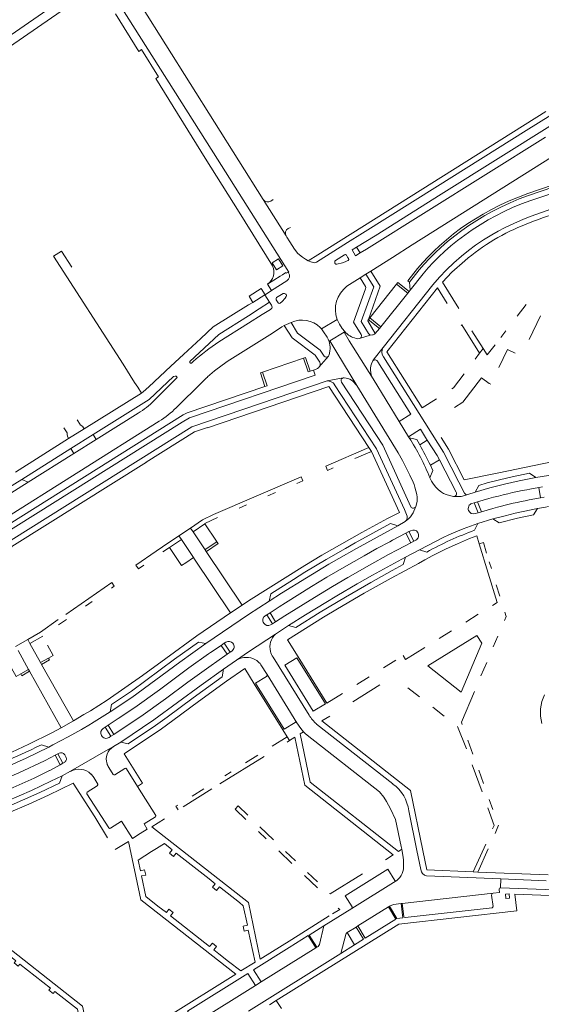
# Model space of a CAD drawing. Extents: x 145000 to 155000, y 457500 to 470000.
# Tile 261 of 548: x 146921 to 147101, y 465073 to 465411. Entities that reach past the tile are written whole.
import ezdxf

# ---------------------------------------------------------------- set-up
doc = ezdxf.new("R2010")
doc.units = 0
doc.header["$LTSCALE"] = 0.2
doc.header["$MEASUREMENT"] = 0
doc.layers.add('kant verharding', color=252, linetype='Continuous', lineweight=0)

msp = doc.modelspace()

# ---------------------------------------------------------------- linework, layer by layer
at = {"layer": 'kant verharding', "lineweight": 0}
for p, q in [((146938.02, 465419.04), (146817.63, 465335.59)), ((146955.98, 465415.61), (146988, 465365.04)), ((147005.04, 465349), (146963.22, 465415.33)), ((146954.32, 465412.7), (146962.39, 465399.84)), ((146963.31, 465400.44), (146962.39, 465399.84)), ((146969.1, 465391.1), (146963.31, 465400.44)), ((146968.18, 465390.5), (146969.1, 465391.1)), ((146968.18, 465390.5), (146985.13, 465363.23)), ((147120.79, 465388.53), (147095.35, 465372.7)), ((147023.76, 465330.05), (147102.04, 465379.22)), ((147064.88, 465353.62), (147095.35, 465372.7)), ((147101.92, 465370.46), (147040.47, 465332.01)), ((147114.49, 465370.2), (147056.13, 465333.43)), ((146996.82, 465344.63), (146985.13, 465363.23)), ((147064.88, 465353.62), (147039.14, 465337.49)), ((147012.87, 465336.57), (147005.04, 465349)), ((147007.66, 465348.5), (147008.44, 465349)), ((146996.82, 465344.63), (147008.25, 465326.26)), ((147013.61, 465339.1), (147014.41, 465339.45)), ((147012.87, 465336.57), (147013.14, 465336.14)), ((147013.14, 465336.14), (147014.19, 465334.46)), ((147023.33, 465327.57), (147034.02, 465334.27)), ((147034.02, 465334.27), (147039.14, 465337.49)), ((147043.53, 465336.56), (147037.07, 465332.64)), ((146935.83, 465331.3), (146933.1, 465329.55)), ((146939.34, 465325.84), (146935.83, 465331.3)), ((147037.07, 465332.64), (147035.57, 465331.71)), ((147035.57, 465331.71), (147036.78, 465329.69)), ((147038.31, 465330.69), (147037.07, 465332.64)), ((147038.31, 465330.69), (147040.47, 465332.01)), ((146933.1, 465329.55), (146956.92, 465292.48)), ((147020.51, 465328.01), (147023.76, 465330.05)), ((147021.79, 465327.5), (147020.51, 465328.01)), ((147029.6, 465327.51), (147029.67, 465327.21)), ((147032.98, 465330.07), (147029.82, 465328.06)), ((147034.13, 465328.09), (147034.22, 465328.15)), ((147036.78, 465329.69), (147038.31, 465330.69)), ((147042.03, 465324.49), (147040.33, 465323.41)), ((147006.55, 465319.96), (147010.88, 465322.72)), ((147013.2, 465321.15), (147007.9, 465317.78)), ((147010.88, 465322.72), (147011.65, 465323.21)), ((147013.71, 465324), (147013.76, 465323.9)), ((147038.31, 465322.14), (147033.76, 465319.26)), ((147040.33, 465323.41), (147038.31, 465322.14)), ((147040.11, 465319.2), (147038.31, 465322.14)), ((147055.22, 465320.69), (147055.47, 465317.93)), ((147066.56, 465320.64), (147072.25, 465311.62)), ((147005.67, 465316.33), (147004.31, 465318.53)), ((147007.9, 465317.78), (147005.67, 465316.33)), ((147007.9, 465317.78), (147006.55, 465319.96)), ((147050.79, 465319.96), (147041.61, 465308.39)), ((147064.91, 465318.69), (147047.48, 465296.8)), ((147050.79, 465319.96), (147054.7, 465316.93)), ((147055.11, 465317.47), (147054.7, 465316.93)), ((147055.47, 465317.93), (147055.11, 465317.47)), ((147068.19, 465313.38), (147064.91, 465318.69)), ((147000.3, 465315.67), (147001.51, 465313.72)), ((147001.51, 465313.72), (147005.57, 465316.27)), ((147005.57, 465316.27), (147005.67, 465316.33)), ((147007.22, 465313.81), (147005.57, 465316.27)), ((147010.19, 465313.62), (147009.54, 465314.65)), ((147009.66, 465315.36), (147011.88, 465316.76)), ((147012.4, 465316.73), (147012.8, 465316.52)), ((147054.7, 465316.93), (147045.42, 465305.35)), ((147000, 465312.88), (147001.51, 465313.72)), ((147007.88, 465312.74), (147007.22, 465313.81)), ((147007.59, 465311.34), (147007.71, 465311.43)), ((147092.21, 465308.98), (147095.27, 465312.98)), ((147025.09, 465304.61), (147030.41, 465307.88)), ((147041.13, 465307.87), (147041.15, 465307.91)), ((147041.13, 465307.87), (147044.99, 465304.76)), ((147041.61, 465308.39), (147041.15, 465307.91)), ((147041.61, 465308.39), (147045.42, 465305.35)), ((147100.19, 465309.16), (147096.32, 465301.05)), ((147012.26, 465305.77), (147011.49, 465305.29)), ((147014.6, 465306.87), (147012.26, 465305.77)), ((147025.09, 465304.61), (147024.63, 465305.09)), ((147044.99, 465304.76), (147043.52, 465303.06)), ((147045.42, 465305.35), (147044.99, 465304.76)), ((147076.7, 465304), (147080.52, 465297.94)), ((147086.57, 465301.69), (147088.38, 465303.99)), ((146977.73, 465295.9), (146983.6, 465301.35)), ((147027.89, 465300.5), (147027.65, 465300.35)), ((147032.79, 465303.54), (147027.89, 465300.5)), ((147027.89, 465300.5), (147030.31, 465296.51)), ((147033.03, 465303.7), (147032.79, 465303.54)), ((147032.79, 465303.54), (147034.56, 465300.59)), ((147033.03, 465303.7), (147033.43, 465303.3)), ((147034.56, 465300.59), (147042.76, 465287.5)), ((147037.56, 465301.28), (147038.14, 465301.35)), ((147038.14, 465301.35), (147041.8, 465302.48)), ((147038.14, 465301.35), (147038.54, 465301.62)), ((147041.8, 465302.48), (147042.55, 465302.57)), ((147080.52, 465297.94), (147079.27, 465296.34)), ((146973.32, 465291.8), (146977.73, 465295.9)), ((147018.84, 465294.54), (147004.82, 465289.8)), ((147018.84, 465294.54), (147020.43, 465289.86)), ((147024.27, 465291.57), (147027.45, 465295.32)), ((147030.31, 465296.51), (147037.14, 465285.17)), ((147042.67, 465293.64), (147042.54, 465293.42)), ((147047.48, 465296.8), (147059.66, 465277.55)), ((147079.27, 465296.34), (147077.77, 465294.29)), ((146956.92, 465292.48), (146960.91, 465286.27)), ((146965.78, 465284.8), (146973.32, 465291.8)), ((146980.42, 465292.83), (146981.03, 465293.4)), ((147021.18, 465290.12), (147022.27, 465290.49)), ((147055.72, 465275.41), (147044.42, 465293.39)), ((146967.63, 465280.1), (146975.52, 465287.98)), ((147005.65, 465284.86), (147004.07, 465289.54)), ((147004.82, 465289.8), (147006.41, 465285.12)), ((147020.43, 465289.86), (147021.18, 465290.12)), ((147032.54, 465287.81), (147026.96, 465286.79)), ((147032.84, 465287.86), (147032.54, 465287.81)), ((147051.71, 465272.91), (147042.76, 465287.5)), ((146961.99, 465284.59), (146960.91, 465286.27)), ((146963.24, 465282.64), (146961.99, 465284.59)), ((146984.1, 465286.39), (146975.2, 465277.59)), ((147006.41, 465285.12), (147005.65, 465284.86)), ((147027.62, 465284.82), (147041.34, 465263.89)), ((147029.52, 465285.5), (147043.93, 465263.54)), ((147046.06, 465264.69), (147031.92, 465286.34)), ((147037.14, 465285.17), (147051.34, 465262.07)), ((146943.62, 465270.34), (146963.24, 465282.64)), ((147059.66, 465277.55), (147064.5, 465280.65)), ((147073.57, 465279.52), (147070.68, 465277.68)), ((146947.71, 465266.68), (146962.08, 465275.7)), ((147051.71, 465272.91), (147055.72, 465275.41)), ((146969.36, 465272.98), (146759.8, 465141.27)), ((146938.26, 465266.98), (146943.62, 465270.34)), ((146943.14, 465271.09), (146943.62, 465270.34)), ((147054.93, 465267.66), (147051.71, 465272.91)), ((147054.93, 465267.66), (147059, 465270.2)), ((147059, 465270.2), (147060.79, 465267.4)), ((146920.01, 465255.53), (146938.26, 465266.98)), ((146937.74, 465268.7), (146937.78, 465268.4)), ((146946.63, 465268.38), (146938.98, 465263.57)), ((146940.07, 465261.88), (146947.71, 465266.68)), ((146946.63, 465268.38), (146947.71, 465266.68)), ((147054.93, 465267.66), (147055.15, 465267.31)), ((147060.79, 465267.4), (147061.38, 465266.48)), ((147066.12, 465267.34), (147068.68, 465263.38)), ((146938.98, 465263.57), (146922.15, 465253.01)), ((146938.98, 465263.57), (146940.07, 465261.88)), ((147041.34, 465263.89), (147042.23, 465262.57)), ((147043.93, 465263.54), (147053.53, 465242.63)), ((147046.06, 465264.69), (147055.72, 465243.63)), ((147058.8, 465264.86), (147058.22, 465265.85)), ((147058.8, 465264.86), (147061.38, 465266.48)), ((147061.38, 465266.48), (147064.8, 465261.15)), ((147068.68, 465263.38), (147074.02, 465252.81)), ((146924.35, 465252.01), (146940.07, 465261.88)), ((147042.23, 465262.57), (147036.48, 465260.14)), ((147051.81, 465241.69), (147042.23, 465262.57)), ((147064.8, 465261.15), (147065.52, 465259.75)), ((147062.47, 465257.83), (147065.52, 465259.75)), ((147065.52, 465259.75), (147071.31, 465248.63)), ((147085.95, 465255.27), (147104.07, 465258.99)), ((147074.02, 465252.81), (147085.95, 465255.27)), ((146922.15, 465253.01), (146912.2, 465246.77)), ((146912.58, 465244.63), (146924.35, 465252.01)), ((146922.15, 465253.01), (146924.35, 465252.01)), ((147074.1, 465248.33), (147072.2, 465252.06)), ((147100.92, 465250.45), (147099.7, 465250.26)), ((147099.7, 465250.26), (147100.28, 465246.67)), ((147009.22, 465248.48), (147006.69, 465247.39)), ((147077.81, 465248.62), (147075.34, 465247.8)), ((147082.54, 465246.44), (147078.61, 465245.3)), ((147100.28, 465246.67), (147096.31, 465245.94)), ((147100.28, 465246.67), (147101.51, 465246.91)), ((146999.3, 465244.22), (146996.75, 465243.12)), ((147076.72, 465244.75), (147077.47, 465244.97)), ((147078.61, 465245.3), (147077.47, 465244.97)), ((147078.81, 465241.57), (147077.47, 465244.97)), ((147080.01, 465241.91), (147078.61, 465245.3)), ((147083.89, 465242.99), (147080.01, 465241.91)), ((147085.45, 465243.43), (147083.89, 465242.99)), ((147053.53, 465242.63), (147054.27, 465241)), ((147078.81, 465241.57), (147077.77, 465241.26)), ((147078.81, 465241.57), (147080.01, 465241.91)), ((146980.07, 465236.32), (146976.1, 465233.63)), ((146980.98, 465235.01), (146980.07, 465236.32)), ((146985.04, 465237.72), (146980.98, 465235.01)), ((146985.04, 465237.72), (146989.03, 465231.79)), ((147051.25, 465237.03), (147053.73, 465238.5)), ((147053.73, 465238.5), (147053.77, 465238.52)), ((147077.61, 465235.57), (147078.67, 465237.88)), ((147078.67, 465237.88), (147083.84, 465239.42)), ((146976.95, 465232.41), (146976.1, 465233.63)), ((146985.08, 465228.85), (146980.98, 465235.01)), ((147049.48, 465232.15), (147053.99, 465234.52)), ((147055.06, 465235.07), (147053.99, 465234.52)), ((147055.7, 465231.24), (147053.99, 465234.52)), ((147055.71, 465235.41), (147055.06, 465235.07)), ((147056.77, 465231.84), (147055.06, 465235.07)), ((147078.38, 465233.66), (147079.2, 465230.91)), ((146972.83, 465229.61), (146970.57, 465228.13)), ((146972.83, 465229.61), (146976.95, 465232.41)), ((146981.13, 465226.19), (146976.95, 465232.41)), ((146989.16, 465231.59), (146985.15, 465228.9)), ((146989.03, 465231.79), (146989.16, 465231.59)), ((147051.15, 465228.82), (147055.7, 465231.24)), ((147055.7, 465231.24), (147056.77, 465231.84)), ((147056.77, 465231.84), (147057.44, 465232.21)), ((147079.2, 465230.91), (147080.64, 465231.37)), ((147085.38, 465210.79), (147079.2, 465230.91)), ((147080.64, 465231.37), (147081.75, 465227.66)), ((146981.13, 465226.19), (146978.49, 465224.39)), ((146981.51, 465225.61), (146981.13, 465226.19)), ((146985.15, 465228.9), (146985.08, 465228.85)), ((146985.48, 465228.25), (146985.08, 465228.85)), ((146985.55, 465228.29), (146985.48, 465228.25)), ((146997.87, 465209.87), (146985.48, 465228.25)), ((147053.86, 465226.3), (147058.67, 465228.85)), ((147058.67, 465228.85), (147061.19, 465228.07)), ((146993.86, 465207.22), (146981.51, 465225.61)), ((147082.65, 465224.74), (147083.36, 465222.38)), ((147085.06, 465216.84), (147086.26, 465212.96)), ((146946.33, 465211.1), (146944.07, 465209.52)), ((146997.87, 465209.87), (146993.86, 465207.22)), ((147007.39, 465207.24), (147010.55, 465209.28)), ((147083.79, 465209.77), (147085.38, 465210.79)), ((147005.71, 465206.19), (147006.33, 465206.59)), ((147007.39, 465207.24), (147006.33, 465206.59)), ((147006.33, 465206.59), (147008.18, 465203.47)), ((147007.39, 465207.24), (147009.23, 465204.16)), ((147009.23, 465204.16), (147012.49, 465206.18)), ((147074.62, 465204.06), (147078.87, 465206.71)), ((146937.49, 465204.92), (146934.8, 465203.05)), ((147008.18, 465203.47), (147007.56, 465203.12)), ((147008.18, 465203.47), (147009.23, 465204.16)), ((147013.73, 465202.88), (147009.23, 465199.95)), ((146929.36, 465199.22), (146924.95, 465196.71)), ((147009.23, 465199.95), (147000.05, 465193.82)), ((147065.48, 465198.37), (147069.7, 465200.99)), ((147085.59, 465199.26), (147084.01, 465195.58)), ((146924.23, 465198.05), (146920.03, 465195.68)), ((146924.95, 465196.71), (146924.23, 465198.05)), ((146928.64, 465190.18), (146924.95, 465196.71)), ((146990.65, 465196.07), (146986.99, 465193.58)), ((146991.65, 465196.77), (146990.65, 465196.07)), ((146992.73, 465193.01), (146990.65, 465196.07)), ((146992.22, 465197.15), (146991.65, 465196.77)), ((146993.73, 465193.72), (146991.65, 465196.77)), ((147017.01, 465192.07), (147013.37, 465197.93)), ((146924.52, 465187.8), (146920.87, 465194.32)), ((146992.73, 465193.01), (146989.12, 465190.51)), ((146992.73, 465193.01), (146993.73, 465193.72)), ((146993.73, 465193.72), (146994.26, 465194.08)), ((146995.84, 465190.93), (147000.05, 465193.82)), ((147053.06, 465192.53), (147053.88, 465191.21)), ((147053.88, 465191.21), (147060.57, 465195.3)), ((146928.64, 465190.18), (146931.32, 465191.71)), ((146928.98, 465189.52), (146928.64, 465190.18)), ((146939.93, 465170.17), (146928.98, 465189.52)), ((146995.84, 465190.93), (146991.42, 465187.85)), ((147006.36, 465186.02), (147004.27, 465189.38)), ((147008.44, 465192), (147020.83, 465172.11)), ((147016.59, 465191.81), (147026.43, 465176.05)), ((147026.86, 465176.26), (147017.01, 465192.07)), ((147046.32, 465188.33), (147050.53, 465190.96)), ((147081.76, 465190.23), (147079.81, 465185.63)), ((146924.52, 465187.8), (146921.81, 465186.28)), ((146924.86, 465187.16), (146924.52, 465187.8)), ((146935.72, 465167.78), (146924.86, 465187.16)), ((146998.73, 465188.08), (147001.96, 465182.88)), ((147006.36, 465186.02), (147016.6, 465169.53)), ((147001.96, 465182.88), (147011.82, 465167.05)), ((147002.36, 465183.13), (147006.22, 465185.43)), ((147012.23, 465167.3), (147002.36, 465183.13)), ((147035.8, 465176.68), (147045.1, 465182.49)), ((147037.14, 465182.61), (147041.4, 465185.26)), ((147032.22, 465179.53), (147026.86, 465176.26)), ((147054.74, 465181.52), (147058.67, 465178.44)), ((147026.43, 465176.05), (147022.25, 465173.46)), ((146943.49, 465172.3), (146939.93, 465170.17)), ((147063.23, 465174.85), (147067.17, 465171.77)), ((146935.72, 465167.78), (146939.93, 465170.17)), ((146951.78, 465168.65), (146950.78, 465168.01)), ((146955.26, 465170.96), (146951.78, 465168.65)), ((146951.78, 465168.65), (146953.79, 465165.52)), ((147016.03, 465169.65), (147012.23, 465167.3)), ((147023.32, 465169.08), (147049.54, 465148.5)), ((147025.21, 465170.13), (147027.94, 465171.81)), ((146950.12, 465167.59), (146950.78, 465168.01)), ((146950.78, 465168.01), (146952.78, 465164.87)), ((146952.78, 465164.87), (146953.79, 465165.52)), ((146957.33, 465167.85), (146953.79, 465165.52)), ((147011.82, 465167.05), (147013.29, 465164.68)), ((147071.72, 465168.18), (147074.86, 465160.57)), ((146928.9, 465161.95), (146931.4, 465161.18)), ((146952.78, 465164.87), (146952.17, 465164.46)), ((146956.16, 465162.86), (146953.6, 465161.32)), ((147008.14, 465161.46), (147013.29, 465164.68)), ((147013.22, 465162.89), (147014.07, 465163.42)), ((147014.07, 465163.42), (147013.29, 465164.68)), ((147075.33, 465163.49), (147077.06, 465158.75)), ((146933.61, 465158.36), (146934.5, 465158.82)), ((146934.95, 465159.06), (146934.5, 465158.82)), ((146936.24, 465155.61), (146934.5, 465158.82)), ((146937.34, 465157.78), (146936.92, 465158.56)), ((146938.92, 465152.85), (146951.83, 465160.31)), ((146951.83, 465160.31), (146953.6, 465161.32)), ((146963.62, 465148.76), (146957.33, 465158.83)), ((146935.35, 465155.12), (146933.61, 465158.36)), ((146935.35, 465155.12), (146936.24, 465155.61)), ((146936.24, 465155.61), (146936.67, 465155.85)), ((146990.17, 465148.51), (147005.37, 465157.96)), ((146998.93, 465155.72), (147003.23, 465158.39)), ((147076.83, 465155.12), (147080.22, 465145.77)), ((146938.92, 465152.85), (146936.02, 465151.35)), ((146952.02, 465154.2), (146953.52, 465151.8)), ((146991.82, 465151.3), (146994.01, 465152.65)), ((147079.02, 465153.3), (147080.69, 465148.65)), ((146946.87, 465150.72), (146948.23, 465148.48)), ((146961.89, 465147.68), (146963.62, 465148.76)), ((146977.55, 465140.65), (146987.46, 465146.82)), ((146980.63, 465144.33), (146984.68, 465146.85)), ((147083.89, 465139.79), (147082.66, 465143.19)), ((147054.98, 465139.26), (147057.79, 465125.64)), ((147003.45, 465132.18), (147006.04, 465129.71)), ((147003.94, 465133.8), (147008.55, 465129.38)), ((147085.85, 465134.33), (147084.68, 465131.55)), ((146968.45, 465126.37), (146966.74, 465125.3)), ((147010.39, 465125.55), (147014.86, 465121.28)), ((147012.74, 465125.38), (147016.11, 465122.16)), ((147051.45, 465125.34), (147052.63, 465126.09)), ((147052.63, 465126.09), (147052.74, 465125.48)), ((147052.74, 465125.48), (147053, 465124.02)), ((147057.79, 465125.64), (147059.13, 465119.14)), ((147077.1, 465118.34), (147081.43, 465127.86)), ((147078.76, 465118.28), (147082.3, 465126.25)), ((147049.71, 465124.23), (147047.02, 465122.51)), ((147020.3, 465118.15), (147023.66, 465114.94)), ((147077.1, 465118.34), (147078.76, 465118.28)), ((147078.76, 465118.28), (147102.89, 465117.31)), ((147023.69, 465112.84), (147019.21, 465117.12)), ((147039.16, 465117.64), (147028.06, 465110.78)), ((147050.64, 465115.23), (147035.47, 465105.8)), ((147061.12, 465116.98), (147086.62, 465115.93)), ((147086.55, 465112.91), (147086.62, 465115.93)), ((147086.62, 465115.93), (147102.18, 465115.29)), ((147086.55, 465112.91), (147120.69, 465111.56)), ((147028.06, 465110.78), (147027.85, 465110.93)), ((147052.8, 465107.53), (147083.95, 465111.02)), ((147083.93, 465106.49), (147083.47, 465110.38)), ((147025.91, 465099.79), (147035.47, 465105.8)), ((147037.51, 465099.79), (147048.07, 465106.36)), ((147052.37, 465107.48), (147052.8, 465107.53)), ((147052.8, 465107.53), (147053.35, 465103.03)), ((147053.73, 465102.71), (147083.62, 465106.05)), ((147024.35, 465093.4), (147025.91, 465099.79)), ((147033.87, 465097.53), (147036.9, 465099.41)), ((147036.9, 465099.41), (147037.51, 465099.79)), ((147031.74, 465090.4), (147033.41, 465096.88)), ((147033.83, 465097.51), (147033.87, 465097.53)), ((147033.87, 465097.53), (147036.43, 465093.36)), ((147004.35, 465080.57), (147023.14, 465092.32)), ((147023.14, 465092.32), (147023.5, 465092.54)), ((147023.5, 465092.54), (147023.88, 465092.77)), ((147031.74, 465090.4), (147036.43, 465093.36)), ((146993.1, 465087.65), (146997.35, 465084.35)), ((147000.05, 465070.61), (147031.74, 465090.4)), ((146997.35, 465084.35), (147002.24, 465087.41)), ((146995.6, 465083.22), (146972.2, 465068.65)), ((147002.36, 465079.33), (146981.64, 465066.39)), ((147002.36, 465079.33), (147004.35, 465080.57)), ((147007.22, 465072.74), (147009.54, 465074.18)), ((147009.54, 465074.18), (147011.35, 465071.44))]:
    msp.add_line(p, q, dxfattribs=at)
at = {"layer": 'kant verharding', "lineweight": 0, "flags": 128}
for points in [[(146910.24, 465394.37), (146910.48, 465394.54), (146909.7, 465395.77), (146940.45, 465417)], [(147104.3, 465374.74), (147066.18, 465350.91), (147043.53, 465336.56)], [(146988, 465365.04), (147013.82, 465324.1), (147013.71, 465324)], [(147134.08, 465355.55), (147133.11, 465355.3), (147132.14, 465355.01), (147129.13, 465354.04), (147119.74, 465350.99), (147112.7, 465348.76), (147105.71, 465346.41), (147097.02, 465343.33), (147094.38, 465342.28), (147091.09, 465340.83), (147087.83, 465339.29), (147085.65, 465338.16), (147083.52, 465336.95), (147080.68, 465335.19), (147077.91, 465333.33), (147075.47, 465331.52), (147073.1, 465329.61), (147070.48, 465327.3), (147067.96, 465324.88), (147065.54, 465322.34), (147063.23, 465319.71), (147046.26, 465298.31)], [(147055.22, 465320.69), (147054.67, 465321.15), (147058.05, 465325.38), (147059.83, 465327.42), (147061.68, 465329.39), (147063.59, 465331.31), (147065.57, 465333.15), (147067.96, 465335.23), (147070.42, 465337.23), (147072.83, 465339.04), (147075.31, 465340.77), (147077.9, 465342.45), (147080.55, 465344.03), (147083.42, 465345.59), (147086.33, 465347.07), (147089.46, 465348.52), (147092.64, 465349.86), (147095.87, 465351.09), (147108.98, 465355.53), (147109.2, 465354.83)], [(147055.22, 465320.69), (147058.56, 465324.88), (147060.31, 465326.89), (147062.14, 465328.84), (147064.03, 465330.72), (147065.98, 465332.53), (147068.34, 465334.59), (147070.78, 465336.56), (147073.2, 465338.39), (147075.69, 465340.13), (147078.38, 465341.87), (147081.12, 465343.52), (147083.86, 465345.03), (147086.65, 465346.45), (147089.77, 465347.89), (147092.94, 465349.21), (147096.16, 465350.42), (147109.2, 465354.83)], [(147055.47, 465317.93), (147059.92, 465323.54), (147061.65, 465325.53), (147063.44, 465327.47), (147065.3, 465329.34), (147067.23, 465331.14), (147069.48, 465333.1), (147071.8, 465334.97), (147074.25, 465336.82), (147076.76, 465338.58), (147079.47, 465340.34), (147082.24, 465342.01), (147084.87, 465343.46), (147087.56, 465344.82), (147090.63, 465346.23), (147093.76, 465347.52), (147096.92, 465348.7), (147111.53, 465353.59)], [(147014.19, 465334.46), (147015.76, 465331.95), (147016.97, 465330.48), (147018.51, 465329.19), (147019.51, 465328.58), (147020.51, 465328.01)], [(147042.03, 465324.49), (147049.41, 465329.14), (147056.13, 465333.43)], [(147010.3, 465328.72), (147008.13, 465327.35), (147009.64, 465324.91), (147011.82, 465326.3), (147010.3, 465328.72)], [(147030.28, 465326.8), (147032.25, 465327.3), (147033.18, 465327.66), (147034.13, 465328.09)], [(147034.33, 465328.77), (147034.02, 465329.28), (147033.66, 465329.9)], [(147074.21, 465328), (147069.79, 465324.07), (147066.56, 465320.64)], [(147011.65, 465323.21), (147012.79, 465323.94), (147012.97, 465323.71), (147013.64, 465324.11), (147013.71, 465324)], [(147041.15, 465307.91), (147045.23, 465319.32), (147042.03, 465324.49)], [(147040.33, 465323.41), (147042.99, 465319.11), (147038.71, 465307.16), (147041.24, 465303.01), (147041.48, 465302.74), (147041.8, 465302.48)], [(147004.31, 465318.53), (147000.19, 465315.85), (147000.3, 465315.67)], [(147038.63, 465302.69), (147036.08, 465306.92), (147040.2, 465318.43)], [(147055.11, 465317.47), (147051.25, 465320.54), (147050.79, 465319.96)], [(147012.96, 465315.79), (147012.54, 465315.15), (147011.53, 465313.99), (147010.9, 465313.47)], [(146983.6, 465301.35), (146987.87, 465305.31), (147000, 465312.88)], [(146989.85, 465300.17), (147000, 465306.56), (147004.66, 465309.53), (147007.59, 465311.34)], [(147000, 465309.1), (147003.71, 465311.54), (147007.22, 465313.81)], [(147000, 465309.1), (146989.85, 465302.72), (146979.82, 465293.41)], [(147030.41, 465307.88), (147030.86, 465306.89), (147031.24, 465306.21), (147032.16, 465304.78), (147033.03, 465303.7)], [(147043.52, 465303.06), (147040.96, 465307.38), (147041.13, 465307.87)], [(147011.49, 465305.29), (147008.19, 465303.22), (147000.05, 465298.07), (146992.64, 465293.41)], [(147024.47, 465293.23), (147022.89, 465295.66), (147014.97, 465301.61), (147012.26, 465305.77)], [(147025.98, 465295.28), (147024.63, 465297.35), (147016.77, 465303.22), (147014.6, 465306.87)], [(147025.09, 465304.61), (147025.79, 465303.67), (147026.99, 465301.78), (147027.35, 465301.09), (147027.65, 465300.35)], [(147072.95, 465305.8), (147073.21, 465305.98), (147079.27, 465296.34)], [(147027.45, 465295.32), (147027.65, 465295.69), (147027.83, 465296.26), (147027.95, 465297.11), (147028, 465297.81)], [(147046.26, 465298.31), (147043.16, 465294.42), (147042.67, 465293.64)], [(147080.52, 465297.94), (147081.97, 465295.74), (147084.62, 465299.16)], [(147085.96, 465291.37), (147088.93, 465297.58), (147091.53, 465296.35)], [(147021.18, 465290.12), (147019.6, 465294.8), (147018.84, 465294.54)], [(147072.2, 465252.06), (147066.94, 465262.4), (147046.3, 465295.02)], [(146762.26, 465137.87), (146977.23, 465272.67), (146979.74, 465274.13), (147022.86, 465288.71), (147022.27, 465290.49)], [(146979.82, 465293.41), (146979.83, 465293.15), (146979.98, 465292.98), (146980.12, 465292.9), (146980.42, 465292.83)], [(147022.27, 465290.49), (147023.17, 465290.79), (147023.69, 465291.04), (147024.14, 465291.41), (147024.27, 465291.57)], [(146974.3, 465288.29), (146965.84, 465280.43), (146946.63, 465268.38)], [(146974.3, 465288.29), (146974.8, 465288.37), (146975.14, 465288.39), (146975.38, 465288.24), (146975.52, 465287.98)], [(147004.07, 465289.54), (147004.07, 465289.54), (147004.82, 465289.8)], [(147069.8, 465284.03), (147070.38, 465284.41), (147073.98, 465289.25)], [(147073.57, 465279.52), (147079.94, 465287.87), (147082.58, 465285.89), (147083.24, 465285.69)], [(146758.16, 465129.19), (146850.93, 465187.47), (146850.97, 465187.43), (146888.9, 465211.33), (146888.94, 465211.26), (146918.73, 465229.91), (146918.7, 465229.99), (146964.94, 465258.87), (146964.9, 465258.93), (146981.46, 465269.3), (146985.88, 465270.8), (146985.91, 465270.71), (147027.62, 465284.82)], [(146758.45, 465131.81), (146980.52, 465271.07), (147026.96, 465286.79)], [(146761.29, 465139.4), (146977.57, 465275.14), (146978.95, 465275.83), (147005.65, 465284.86)], [(146965.78, 465284.8), (146963.89, 465283.05), (146963.24, 465282.64)], [(146941.14, 465273.4), (146942.17, 465271.79), (146942.23, 465271.76)], [(146936.65, 465270.67), (146937.7, 465268.99), (146937.74, 465268.7)], [(146942.23, 465271.76), (146943.1, 465271.16), (146943.14, 465271.09)], [(146937.78, 465268.4), (146937.85, 465267.87), (146938.26, 465266.98)], [(147058.22, 465265.85), (147057.75, 465266.66), (147055.15, 465267.31)], [(147029.08, 465256.97), (147027.13, 465256.11), (147026.52, 465257.53), (147041.34, 465263.89)], [(147051.34, 465262.07), (147052.85, 465259.45), (147054.26, 465256.77), (147055.4, 465254.41), (147056.51, 465252.02), (147056.84, 465251.2), (147057.13, 465250.35), (147057.48, 465249.08), (147057.76, 465247.79), (147057.87, 465246.91), (147057.91, 465246.03), (147057.89, 465245.59), (147057.69, 465244.52), (147057.45, 465243.73)], [(147062.3, 465253.52), (147063.3, 465256.03), (147062.47, 465257.83)], [(146980.07, 465236.32), (146984.26, 465239.13), (146987.99, 465240.96), (147018.02, 465253.85), (147018.63, 465252.49), (147016.62, 465251.64)], [(147062.3, 465253.52), (147062.8, 465252.4), (147063.47, 465251.31), (147064.27, 465250.3), (147065.18, 465249.41), (147066.21, 465248.63), (147066.99, 465248.17), (147067.82, 465247.82), (147069.05, 465247.45), (147070.37, 465247.16), (147070.45, 465247.16)], [(147077.81, 465248.62), (147079.05, 465250.96), (147081.89, 465251.78), (147086.18, 465252.9), (147090.51, 465253.88), (147096.43, 465255.1), (147098.64, 465253.6)], [(147077.81, 465248.62), (147082.84, 465250.07), (147087.92, 465251.36), (147092.95, 465252.49), (147098.64, 465253.6)], [(147098.64, 465253.6), (147102.93, 465254.32), (147105.18, 465254.6)], [(147099.7, 465250.26), (147096.55, 465249.63), (147095.6, 465249.46)], [(147075.34, 465247.8), (147074.23, 465247.43), (147072.95, 465247.18), (147071.46, 465247.08), (147070.45, 465247.16)], [(147057.45, 465243.73), (147057.15, 465242.9), (147056.8, 465242.1), (147056.48, 465241.48), (147056.11, 465240.9), (147055.57, 465240.2), (147054.98, 465239.55), (147054.35, 465238.97), (147053.77, 465238.52)], [(147083.84, 465239.42), (147088.06, 465240.54), (147091.53, 465241.39), (147094.24, 465241.98), (147099.22, 465242.98)], [(147083.84, 465239.42), (147086.07, 465238.09), (147092.36, 465239.65), (147097.79, 465240.79), (147099.22, 465242.98)], [(147099.22, 465242.98), (147101.91, 465243.48), (147103.03, 465243.65)], [(146985.04, 465237.72), (146985.01, 465237.82), (146989.36, 465239.94)], [(146997.87, 465209.87), (147000.05, 465211.29), (147006.73, 465215.61), (147019.31, 465223.45), (147025.16, 465226.96), (147032.02, 465230.91), (147038.85, 465234.75), (147047.77, 465239.58), (147051.81, 465241.69)], [(147051.25, 465237.03), (147048.75, 465237.82), (147036.56, 465231.19), (147033.24, 465229.32), (147026.63, 465225.49), (147019.39, 465221.14), (147015.45, 465218.71), (147007.63, 465213.76), (147007.13, 465211.27)], [(147007.13, 465211.27), (147011.36, 465213.94), (147019.95, 465219.26), (147027.63, 465223.87), (147030.96, 465225.83), (147037.02, 465229.3), (147044.11, 465233.22), (147051.25, 465237.03)], [(147058.67, 465228.85), (147066.83, 465233.03), (147068.75, 465233.94), (147071.2, 465235.01), (147073.67, 465236.02), (147076.16, 465236.98), (147078.67, 465237.88)], [(146976.1, 465233.63), (146970.51, 465229.91), (146968.31, 465228.37)], [(147060.52, 465225.36), (147063.33, 465226.84), (147067.9, 465229.16), (147071.72, 465230.92), (147075.91, 465232.69), (147078.38, 465233.66)], [(146978.49, 465224.39), (146977.05, 465223.45), (146972.83, 465229.61)], [(146989.16, 465231.59), (146989.58, 465230.97), (146985.55, 465228.29)], [(147010.55, 465209.28), (147012.68, 465210.66), (147021.58, 465216.2), (147026.87, 465219.41), (147032.88, 465222.93), (147039.71, 465226.83), (147044.09, 465229.26), (147048.5, 465231.63), (147049.48, 465232.15)], [(146968.31, 465228.37), (146961.37, 465223.54), (146962.22, 465222.29), (146964.01, 465223.52)], [(147012.49, 465206.18), (147022.6, 465212.48), (147028.8, 465216.23), (147034.12, 465219.35), (147041.48, 465223.53), (147048.11, 465227.19), (147051.15, 465228.82)], [(147013.73, 465202.88), (147016.3, 465202.24), (147024.58, 465207.41), (147033.25, 465212.61), (147041.96, 465217.63), (147049.36, 465221.77), (147053.14, 465223.79), (147053.86, 465226.3)], [(147053.86, 465226.3), (147042.61, 465220.17), (147037.29, 465217.15), (147030.31, 465213.06), (147026.54, 465210.81), (147019.58, 465206.56), (147013.73, 465202.88)], [(147013.37, 465197.93), (147025.78, 465205.7), (147030.52, 465208.57), (147039.73, 465213.95), (147048.94, 465219.16), (147058.32, 465224.2), (147060.52, 465225.36)], [(146937.3, 465206.6), (146953.11, 465217.68), (146953.91, 465216.41), (146952.92, 465215.74)], [(147007.13, 465211.27), (147000.05, 465206.62), (146985.36, 465196.72)], [(146993.86, 465207.22), (146982.28, 465199.29), (146971.61, 465191.61), (146963.64, 465185.72), (146951.49, 465177.23), (146945.74, 465173.65), (146943.49, 465172.3)], [(147087.84, 465204.61), (147088.45, 465205.99), (147087.99, 465207.41)], [(146924.23, 465198.05), (146928.62, 465200.55), (146934.71, 465204.93)], [(147061.58, 465189), (147073.02, 465180), (147080.1, 465196.77), (147078.39, 465199.45), (147061.58, 465189)], [(146931.32, 465191.71), (146932.91, 465192.59), (146930.99, 465196.18)], [(146985.36, 465196.72), (146982.78, 465197.2), (146974.55, 465191.27), (146959.8, 465180.39), (146953.01, 465175.83), (146952.48, 465173.25)], [(146985.36, 465196.72), (146976.4, 465190.25), (146959.96, 465178.2), (146952.48, 465173.25)], [(146986.99, 465193.58), (146986.31, 465193.11), (146979.54, 465188.3), (146969.42, 465180.81), (146960.93, 465174.7), (146955.26, 465170.96)], [(146921.81, 465186.28), (146920.21, 465185.36), (146916.55, 465191.9)], [(146928.98, 465189.52), (146931.71, 465191.1), (146931.32, 465191.71)], [(146989.12, 465190.51), (146987.2, 465189.18), (146979.16, 465183.41), (146971.53, 465177.71), (146963.03, 465171.6), (146957.33, 465167.85)], [(147022.25, 465173.46), (147012.42, 465189.24), (147016.59, 465191.81)], [(146924.86, 465187.16), (146922.14, 465185.65), (146921.81, 465186.28)], [(146991.42, 465187.85), (146990.99, 465185.27), (146980.99, 465178.08), (146972.12, 465171.48), (146968.09, 465168.57), (146958.74, 465162.28), (146956.16, 465162.86)], [(146991.42, 465187.85), (146983.75, 465182.44), (146967.55, 465170.56), (146956.16, 465162.86)], [(146957.33, 465158.83), (146970.08, 465167.42), (146974, 465170.25), (146982.8, 465176.83), (146992.46, 465183.76), (146998.73, 465188.08)], [(147077.55, 465180.29), (147073.11, 465169.69), (147073.38, 465168.95)], [(146945.74, 465169.03), (146946.08, 465169.23), (146952.48, 465173.25)], [(146945.74, 465169.03), (146942.7, 465167.2), (146938.1, 465164.63), (146932.83, 465161.88), (146931.4, 465161.18)], [(147016.6, 465169.53), (147017.95, 465167.53), (147018.87, 465166.42)], [(147059.83, 465125.69), (147055.56, 465146.3), (147025.21, 465170.13)], [(146889.56, 465148.05), (146895.65, 465150.4), (146903.71, 465153.28), (146912.43, 465156.69), (146918.73, 465159.38), (146924.59, 465162.15), (146932.43, 465166.04), (146935.72, 465167.78)], [(147018.87, 465166.42), (147017.71, 465165.69), (147021.15, 465149.11), (147051.45, 465125.34)], [(147018.87, 465166.42), (147019.48, 465165.83), (147020.13, 465165.29), (147044.97, 465145.8)], [(147014.07, 465163.42), (147015.93, 465164.59), (147019.38, 465148.05), (147049.71, 465124.23)], [(146895.28, 465146.11), (146900.65, 465148.05), (146912.42, 465152.51), (146917.06, 465154.41), (146923.7, 465157.41), (146931.4, 465161.18)], [(146899.48, 465143.88), (146903.62, 465145.32), (146912.78, 465148.79), (146921.11, 465152.32), (146929.99, 465156.47)], [(146929.99, 465156.47), (146930.25, 465156.59), (146933.61, 465158.36)], [(146931.69, 465153.12), (146931.81, 465153.18), (146935.35, 465155.12)], [(146900.93, 465140.2), (146910.67, 465143.88), (146919.17, 465147.32), (146926.41, 465150.53), (146931.69, 465153.12)], [(146961.89, 465147.68), (146958.09, 465153.73), (146957.86, 465153.9), (146957.57, 465153.84), (146954.08, 465151.65), (146953.77, 465151.6), (146953.52, 465151.8)], [(146939.85, 465148.83), (146931.39, 465144.7), (146924.59, 465141.59), (146917.57, 465138.58), (146898.71, 465131.39)], [(146898.99, 465135.71), (146917.09, 465142.64), (146925.54, 465146.31), (146932.18, 465149.43), (146936.02, 465151.35)], [(146898.99, 465135.71), (146901.39, 465134.63), (146916.44, 465140.36), (146928.37, 465145.53), (146935.15, 465148.83), (146936.02, 465151.35)], [(146951.62, 465130.04), (146947.22, 465137.25), (146939.85, 465148.83)], [(146956.39, 465135.75), (146952.57, 465133.32), (146952.28, 465133.25), (146952.04, 465133.43), (146944.52, 465145.16), (146944.48, 465145.45), (146944.62, 465145.71), (146948.1, 465147.89), (146948.28, 465148.16), (146948.23, 465148.48)], [(146964.17, 465134.81), (146968.04, 465137.19), (146968.18, 465137.44), (146968.15, 465137.72), (146961.89, 465147.68)], [(147050.5, 465136.37), (147048.73, 465139.94), (147047.37, 465142.47), (147046.42, 465143.98), (147044.97, 465145.8)], [(146975.69, 465141.26), (146975.1, 465140.93), (146975.9, 465139.61)], [(146999.1, 465136.34), (146995.41, 465139.87), (146996.44, 465140.97), (146999.74, 465137.79)], [(147082.19, 465140.32), (147084.31, 465134.31), (147083.81, 465133.15)], [(146956.39, 465135.75), (146960.12, 465129.85), (146962.77, 465131.51)], [(147004.02, 465088.42), (146999.95, 465107.8), (146966.8, 465133.84), (146971.16, 465136.6)], [(147050.5, 465136.37), (147052.46, 465127.02), (147052.63, 465126.09)], [(146962.77, 465131.51), (146965.26, 465133.06), (146964.17, 465134.81)], [(146954.24, 465125.98), (146958.76, 465128.82), (146963.02, 465108.76), (146995.6, 465083.22)], [(146966.74, 465125.3), (146962.1, 465122.39), (146962.88, 465118.72), (146964.35, 465119.03), (146964.72, 465117.27)], [(146974.27, 465123.62), (146972.89, 465124.73), (146973.8, 465125.91), (146971.11, 465128.03), (146968.45, 465126.37)], [(146986.53, 465115.91), (146975.22, 465124.81), (146974.27, 465123.62)], [(147077.1, 465118.34), (147061.21, 465119.02), (147059.83, 465125.69)], [(147035.47, 465105.8), (147035.62, 465106.38), (147033.23, 465110.15), (147047.83, 465119.25), (147050.26, 465115.38)], [(146964.72, 465117.27), (146963.25, 465116.96), (146964.74, 465109.88), (146968.91, 465106.61)], [(146996.86, 465107.79), (146990.02, 465113.17), (146989.06, 465112.01), (146987.67, 465113.11), (146988.6, 465114.28), (146986.53, 465115.91)], [(147050.82, 465115.33), (147050.74, 465115.27), (147050.64, 465115.23)], [(147083.95, 465111.02), (147086.13, 465111.22), (147086.03, 465112.32)], [(147009.54, 465074.18), (147051.66, 465100.46), (147092.14, 465105.02), (147091.48, 465110.74), (147124.16, 465109.42)], [(147088.19, 465110.72), (147089.49, 465110.82), (147089.63, 465109.38), (147088.33, 465109.26), (147088.19, 465110.72)], [(146968.91, 465106.61), (146971.79, 465104.36), (146972.7, 465105.54), (146974.11, 465104.44), (146973.2, 465103.25), (146986.66, 465092.72), (146987.61, 465093.89), (146988.98, 465092.78), (146988.04, 465091.58), (146989.85, 465090.18)], [(147002.24, 465087.41), (146999.93, 465098.33), (146998.51, 465097.99), (146998.11, 465099.73), (146999.63, 465100.08), (146998.18, 465106.75), (146996.86, 465107.79)], [(147030.81, 465105.93), (147031.33, 465105.44), (147028.84, 465103.9)], [(147037.51, 465099.79), (147040.08, 465095.6), (147050.58, 465102.18), (147048.07, 465106.36)], [(147048.07, 465106.36), (147048.33, 465106.51), (147048.45, 465106.56)], [(147048.45, 465106.56), (147049.72, 465107.15), (147052.37, 465107.48)], [(147048.45, 465106.56), (147050.95, 465102.4), (147052.97, 465102.63), (147052.37, 465107.48)], [(146946.82, 465054.82), (146943.02, 465072.3), (146910.97, 465097.4), (146911.53, 465099.33), (146914.44, 465101.08)], [(147027.74, 465103.22), (147014.85, 465095.19), (147004.02, 465088.42)], [(147025.91, 465099.79), (147020.86, 465096.69), (147023.5, 465092.54)], [(147036.43, 465093.36), (147039.47, 465095.23), (147036.9, 465099.41)], [(147004.35, 465080.57), (147001.75, 465084.75), (147013.95, 465092.36), (147020.51, 465096.47), (147023.14, 465092.32)], [(146911, 465090.8), (146914.13, 465092.5), (146920.1, 465087.82), (146919.53, 465087.1), (146920.95, 465086.01), (146921.52, 465086.72), (146932.04, 465078.46), (146931.51, 465077.74), (146932.89, 465076.65), (146933.46, 465077.34), (146941.27, 465071.24), (146942.6, 465064.98), (146941.71, 465064.8)], [(146989.85, 465090.18), (146993.1, 465087.65)], [(146981.64, 465066.39), (146979.08, 465070.57), (146999.78, 465083.52), (147002.36, 465079.33)]]:
    msp.add_lwpolyline(points, dxfattribs=at)
at = {"layer": 'kant verharding', "lineweight": 0}
for centre, radius, start, end in [((147006.62, 465350.12), 1.93, 215.4481, 302.5988), ((147240.86, 464955.72), 411.49, 107.3925, 110.7108), ((147122.89, 465270.47), 75.36, 111.4441, 130.2342), ((147030.12, 465327.62), 0.531, 124.1913, 192.4915), ((147033.21, 465329.58), 0.545, 35.7238, 115.6881), ((147033.93, 465328.51), 0.468, 308.4228, 32.922), ((147030.17, 465327.29), 0.503, 189.154, 283.4227), ((147039.95, 465311.26), 10.12, 127.7498, 199.4995), ((147039.14, 465318.69), 1.1, 346.1507, 27.6052), ((147007.15, 465312.17), 0.931, 307.2445, 38.2164), ((147018.32, 465298.66), 9.01, 45.5426, 114.3762), ((147038.32, 465308.07), 6.83, 224.2738, 263.6207), ((147037.99, 465302.2), 0.801, 313.2796, 37.1842), ((147042.36, 465304.13), 1.57, 276.8189, 317.1142), ((147020.41, 465298.07), 7.6, 357.9884, 17.4252), ((147043.46, 465292.96), 1.04, 24.178, 139.672), ((147030.42, 465238.74), 66.46, 124.6525, 131.9919), ((147022.94, 465292.56), 1.67, 323.2576, 23.4109), ((147048.24, 465290.67), 6.33, 154.2532, 210.0785), ((147030.24, 465238.96), 66.17, 132.0042, 134.2104), ((147032.28, 465282.19), 5.7, 31.5755, 84.3897), ((146947.39, 465299.94), 28.35, 301.2251, 315.5686), ((146969.12, 465213.59), 103.3, 25.3624, 29.7594), ((147122.43, 465103.5), 148.4, 100.4158, 105.5939), ((147056.56, 465244.11), 0.97, 209.766, 336.8972), ((147118.81, 465124.11), 123.89, 100.4651, 105.619), ((147056.57, 465233.81), 1.82, 33.5183, 117.8972), ((147056.57, 465233.8), 1.82, 298.6649, 33.5942), ((147013.53, 465195.51), 6.19, 134.0905, 194.1128), ((146993.23, 465195.61), 1.84, 39.4797, 123.2122), ((146993.23, 465195.61), 1.84, 304.0598, 39.4301), ((147013.52, 465195.5), 6.16, 194.0626, 214.5265), ((146999.24, 465185.77), 6.18, 82.499, 123.3649), ((147030.31, 465177.35), 10.82, 208.9294, 229.7791), ((146935.66, 465157.69), 1.54, 34.4138, 117.3225), ((146956.28, 465156.99), 5.09, 121.7913, 197.4338), ((146936.04, 465157.15), 1.44, 295.708, 25.7887), ((146956.3, 465157.01), 5.12, 197.4831, 213.2364), ((147061.66, 465119.48), 2.56, 187.6034, 257.8484), ((147050.57, 465115.61), 0.386, 217.2041, 280.7613), ((147083.53, 465106.45), 0.401, 281.8188, 5.6391), ((147053.73, 465103.1), 0.388, 190.3525, 269.9476), ((147023.31, 465093.68), 1.08, 302.0499, 344.9097)]:
    msp.add_arc(centre, radius, start, end, dxfattribs=at)
at = {"layer": 'kant verharding', "lineweight": 0, "extrusion": (0, 0, -1)}
for centre, radius, start, end in [((-147014.53, 465337.46), 1.88, 332.0363, 60.5731), ((-147022.49, 465329.08), 1.73, 240.6115, 293.6637), ((-147003.67, 465324.12), 5.06, 154.9567, 235.3211), ((-147012.01, 465322.83), 2.05, 148.5203, 234.7163), ((-147009.96, 465314.94), 0.516, 325.3189, 54.4127), ((-147012.12, 465316.32), 0.505, 61.8671, 124.0661), ((-147012.57, 465316.09), 0.492, 117.6431, 216.3331), ((-147010.62, 465313.93), 0.535, 238.3165, 324.1492), ((-147027.36, 465242.26), 69, 47.8296, 57.0721), ((-147048.88, 465296.7), 3.08, 326.7712, 31.5611), ((-147026.7, 465295.96), 0.99, 220.6319, 316.7217), ((-147027.12, 465283.93), 2.87, 86.82, 146.7216), ((-147032.71, 465286.87), 0.957, 326.6513, 79.6045), ((-146954.22, 465298.15), 29.37, 224.4159, 238.9738), ((-146981.42, 465220.35), 87.42, 147.5062, 157.7009), ((-147070.49, 465248.12), 0.966, 148.3958, 272.0541), ((-147075.04, 465248.82), 1.06, 253.333, 332.462), ((-147077.24, 465243), 1.82, 337.2492, 73.3445), ((-147052.5, 465240.07), 2, 152.2683, 230.6095), ((-147077.24, 465243), 1.82, 253.2062, 337.2512), ((-147121.21, 465118.31), 125.1, 61.3295, 69.604), ((-147006.68, 465204.68), 1.79, 324.9436, 57.3981), ((-147006.68, 465204.68), 1.79, 240.3395, 325.0016), ((-146999.25, 465185.76), 6.19, 97.4212, 125.1857), ((-146999.22, 465185.74), 6.22, 125.2509, 144.1545), ((-147005.99, 465185.8), 0.428, 148.8789, 238.5485), ((-147113.63, 465173.04), 13.43, 343.6213, 27.0225), ((-147016.26, 465169.31), 0.408, 55.498, 147.8085), ((-146951.13, 465166.02), 1.87, 331.0699, 57.4474), ((-146808.26, 465408.1), 274.12, 243.8903, 250.4468), ((-146951.13, 465166.02), 1.87, 236.3659, 331.0401), ((-146941.79, 465147.64), 5.94, 61.181, 133.8362), ((-146941.78, 465147.64), 5.95, 133.8603, 148.8547), ((-147042.21, 465137.95), 12.84, 124.7895, 174.1353), ((-147040.76, 465121.54), 12.49, 168.5139, 183.0066), ((-147046.81, 465120.37), 6.45, 175.4714, 231.4971), ((-147086.56, 465112.37), 0.533, 354.2287, 88.9535), ((-147084.03, 465110.46), 0.564, 351.5056, 81.9481), ((-147034.05, 465096.89), 0.649, 358.601, 70.1204)]:
    msp.add_arc(centre, radius, start, end, dxfattribs=at)

doc.saveas('drawing.dxf')
